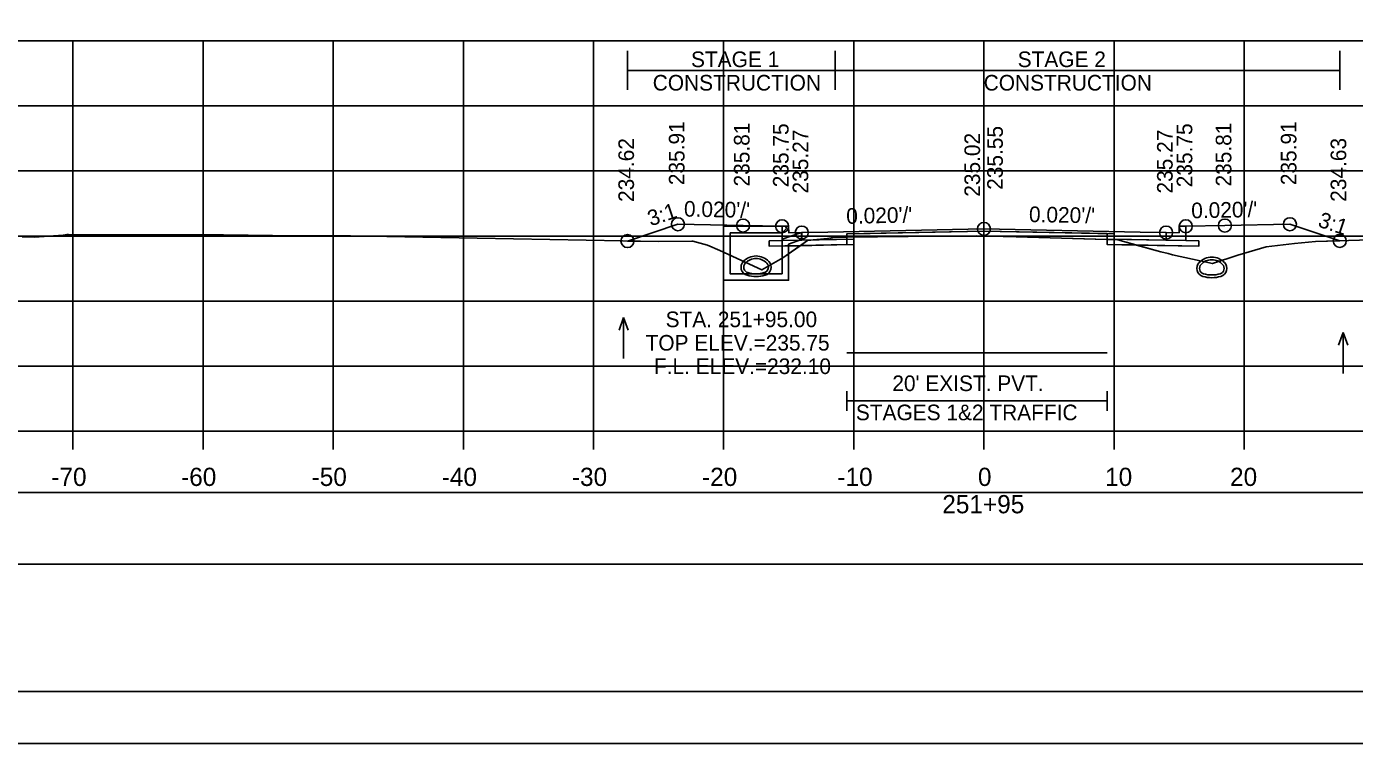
# Model space of a CAD drawing. Extents: x 1369627 to 1374022, y 380035 to 398173.
# Drawn here: x 1372025 to 1372127, y 391559 to 391614.1 of the extents above; entities that cross this region are included whole.
import ezdxf

# ---------------------------------------------------------------- set-up
doc = ezdxf.new("R2010")
doc.units = 0
for name, color, linetype in [('Default', 7, 'Continuous'), ('R_Alt Surface', 7, 'Continuous'), ('R_Axis', 7, 'Continuous'), ('R_Axis Annot', 7, 'Continuous'), ('R_Border', 7, 'Continuous'), ('R_Drive', 7, 'Continuous'), ('R_Exist Surface', 7, 'Continuous'), ('R_Fin Surface', 7, 'Continuous'), ('R_Grid', 7, 'Continuous'), ('R_MOT', 7, 'Continuous'), ('R_No Plot', 7, 'Continuous'), ('R_Water', 7, 'Continuous'), ('R_Water Annot', 7, 'Continuous'), ('R_Xsect Elev', 7, 'Continuous'), ('R_Xsect Slope', 7, 'Continuous'), ('T_Vehicle Path Rt', 7, 'Continuous')]:
    doc.layers.add(name, color=color, linetype=linetype)

msp = doc.modelspace()

# ---------------------------------------------------------------- linework, layer by layer
at = {"layer": 'Default'}
for p, q in [((1372087.99, 391584.59), (1372087.99, 391586.09)), ((1372107.99, 391584.59), (1372107.99, 391586.09)), ((1372087.99, 391585.34), (1372107.99, 391585.34))]:
    msp.add_line(p, q, dxfattribs=at)
for points in [[(1372083.02, 391598.76), (1372083.52, 391598.76), (1372083.53, 391598.26), (1372084.53, 391598.28), (1372084.53, 391597.69), (1372083.03, 391597.66)], [(1372113.53, 391598.26), (1372113.54, 391598.76), (1372114.04, 391598.76), (1372114.03, 391597.66), (1372112.53, 391597.69), (1372112.53, 391598.28)], [(1371948.53, 391572.8), (1372248.53, 391572.8), (1372248.53, 391578.32), (1371948.53, 391578.32)]]:
    msp.add_lwpolyline(points, close=True, dxfattribs=at)
at = {"layer": 'R_Alt Surface'}
msp.add_lwpolyline([(1372083.03, 391598.76), (1372083.03, 391597.66), (1372084.53, 391597.69), (1372087.99, 391597.76), (1372087.99, 391598.18), (1372098.53, 391598.39), (1372107.99, 391598.2), (1372107.99, 391597.78), (1372112.53, 391597.69), (1372114.03, 391597.66), (1372114.03, 391598.76)], dxfattribs=at)
for points in [[(1372082.03, 391597.64), (1372083.03, 391597.66), (1372084.53, 391597.69), (1372087.99, 391597.76), (1372087.99, 391597.35), (1372082.03, 391597.23)], [(1372115.03, 391597.64), (1372114.03, 391597.66), (1372112.53, 391597.69), (1372107.99, 391597.78), (1372107.99, 391597.37), (1372115.03, 391597.23)]]:
    msp.add_lwpolyline(points, close=True, dxfattribs=at)
at = {"layer": 'R_Axis'}
for p, q in [((1371948.53, 391583.01), (1372248.53, 391583.01)), ((1372028.53, 391581.61), (1372028.53, 391583.01)), ((1372038.53, 391581.61), (1372038.53, 391583.01)), ((1372048.53, 391581.61), (1372048.53, 391583.01)), ((1372058.53, 391581.61), (1372058.53, 391583.01)), ((1372068.53, 391581.61), (1372068.53, 391583.01)), ((1372078.53, 391581.61), (1372078.53, 391583.01)), ((1372088.53, 391581.61), (1372088.53, 391583.01)), ((1372098.53, 391581.61), (1372098.53, 391583.01)), ((1372108.53, 391581.61), (1372108.53, 391583.01)), ((1372118.53, 391581.61), (1372118.53, 391583.01))]:
    msp.add_line(p, q, dxfattribs=at)
at = {"layer": 'R_Border'}
msp.add_line((1372256.71, 391563.01), (1371940.53, 391563.01), dxfattribs=at)
at = {"layer": 'R_Drive'}
for centre, radius, start, end in [((1372080.51, 391595.62), 0.646, 136.3515, 253.9529), ((1372080.51, 391595.62), 0.646, 136.3515, 253.9529), ((1372081.02, 391595.13), 1.35, 43.6485, 136.3515), ((1372081.02, 391595.13), 1.35, 43.6485, 136.3515), ((1372080.51, 391595.62), 0.438, 136.3515, 253.9529), ((1372080.51, 391595.62), 0.438, 136.3515, 253.9529), ((1372081.02, 391595.13), 1.15, 43.6485, 136.3515), ((1372081.02, 391595.13), 1.15, 43.6485, 136.3515), ((1372081.53, 391595.62), 0.438, 286.0471, 43.6485), ((1372081.53, 391595.62), 0.438, 286.0471, 43.6485), ((1372081.53, 391595.62), 0.646, 286.0471, 43.6485), ((1372081.53, 391595.62), 0.646, 286.0471, 43.6485), ((1372115.53, 391595.53), 0.646, 136.3515, 253.9529), ((1372116.04, 391595.04), 1.35, 43.6485, 136.3515), ((1372115.53, 391595.53), 0.438, 136.3515, 253.9529), ((1372116.04, 391595.04), 1.15, 43.6485, 136.3515), ((1372116.55, 391595.53), 0.438, 286.0471, 43.6485), ((1372116.55, 391595.53), 0.646, 286.0471, 43.6485), ((1372081.02, 391597.4), 2.5, 253.9529, 286.0471), ((1372081.02, 391597.4), 2.5, 253.9529, 286.0471), ((1372081.02, 391597.4), 2.29, 253.9529, 286.0471), ((1372081.02, 391597.4), 2.29, 253.9529, 286.0471), ((1372116.04, 391597.31), 2.5, 253.9529, 286.0471), ((1372116.04, 391597.31), 2.29, 253.9529, 286.0471)]:
    msp.add_arc(centre, radius, start, end, dxfattribs=at)
at = {"layer": 'R_Exist Surface'}
msp.add_lwpolyline([(1372024.63, 391597.95), (1372025.57, 391597.93), (1372027.78, 391598.09), (1372028.05, 391598.12), (1372028.06, 391598.12), (1372028.12, 391598.12), (1372028.18, 391598.12), (1372040.11, 391598.1), (1372045.76, 391598.03), (1372049.86, 391598.03), (1372059.59, 391597.86), (1372073.54, 391597.58), (1372076.08, 391597.62), (1372076.15, 391597.62), (1372076.17, 391597.61), (1372077.28, 391597.32), (1372078.23, 391596.9), (1372081.46, 391595.41), (1372083.08, 391596.35), (1372084.97, 391597.67), (1372086.5, 391597.81), (1372087.06, 391597.92), (1372095.07, 391598.01), (1372097.99, 391598.04), (1372101.01, 391597.95), (1372108.83, 391597.72), (1372112.11, 391596.81), (1372112.69, 391596.66), (1372113.01, 391596.58), (1372116.08, 391595.9), (1372118.05, 391596.55), (1372120.22, 391597.19), (1372122.39, 391597.43), (1372124, 391597.58), (1372153.53, 391598.5)], dxfattribs=at)
at = {"layer": 'R_Fin Surface'}
msp.add_lwpolyline([(1372071.14, 391597.63), (1372075.02, 391598.92), (1372080.02, 391598.82), (1372083.02, 391598.76), (1372083.52, 391598.76), (1372083.53, 391598.26), (1372084.53, 391598.28), (1372086.53, 391598.32), (1372098.53, 391598.56), (1372110.53, 391598.32), (1372112.53, 391598.28), (1372113.53, 391598.26), (1372113.54, 391598.76), (1372114.04, 391598.76), (1372117.04, 391598.82), (1372122.04, 391598.92), (1372125.87, 391597.64)], dxfattribs=at)
at = {"layer": 'R_Grid'}
for p, q in [((1371948.53, 391613.01), (1372248.53, 391613.01)), ((1372028.53, 391583.01), (1372028.53, 391613.01)), ((1372038.53, 391583.01), (1372038.53, 391613.01)), ((1372048.53, 391583.01), (1372048.53, 391613.01)), ((1372058.53, 391583.01), (1372058.53, 391613.01)), ((1372068.53, 391583.01), (1372068.53, 391613.01)), ((1372078.53, 391583.01), (1372078.53, 391613.01)), ((1372088.53, 391583.01), (1372088.53, 391613.01)), ((1372098.53, 391583.01), (1372098.53, 391613.01)), ((1372108.53, 391583.01), (1372108.53, 391613.01)), ((1372118.53, 391583.01), (1372118.53, 391613.01)), ((1371948.53, 391608.01), (1372248.53, 391608.01)), ((1371948.53, 391603.01), (1372248.53, 391603.01)), ((1371948.53, 391598.01), (1372248.53, 391598.01)), ((1371948.53, 391593.01), (1372248.53, 391593.01)), ((1371948.53, 391588.01), (1372248.53, 391588.01)), ((1371948.53, 391583.01), (1372248.53, 391583.01))]:
    msp.add_line(p, q, dxfattribs=at)
at = {"layer": 'R_MOT'}
for p, q in [((1372071.14, 391609.24), (1372071.14, 391612.24)), ((1372087.09, 391609.24), (1372087.09, 391612.24)), ((1372125.87, 391609.24), (1372125.87, 391612.24)), ((1372071.14, 391610.74), (1372125.87, 391610.74))]:
    msp.add_line(p, q, dxfattribs=at)
at = {"layer": 'R_No Plot'}
msp.add_line((1371928.13, 391559.03), (1372261.46, 391559.03), dxfattribs=at)
for points in [[(1371928.12, 391772.37), (1372261.46, 391772.37), (1372261.46, 391559.03), (1371928.12, 391559.03)], [(1372174.45, 391768.47), (1372194.07, 391768.47), (1372194.07, 391758.59), (1372210.18, 391758.59), (1372233.38, 391758.59), (1372233.38, 391725.92), (1372256.59, 391725.92), (1372256.71, 391563.01), (1371940.53, 391563.01), (1371940.53, 391768.47)], [(1372088.53, 391597.77), (1372084.53, 391597.69), (1372083.03, 391597.66), (1372082.03, 391597.64), (1372082.03, 391597.23), (1372088.53, 391597.36)], [(1372098.53, 391598.56), (1372086.53, 391598.32), (1372084.53, 391598.28), (1372084.53, 391597.69), (1372088.53, 391597.77), (1372088.53, 391598.19), (1372098.53, 391598.39), (1372108.53, 391598.19), (1372108.53, 391597.77), (1372112.53, 391597.69), (1372112.53, 391598.28), (1372110.53, 391598.32)], [(1372108.53, 391597.77), (1372112.53, 391597.69), (1372114.03, 391597.66), (1372115.03, 391597.64), (1372115.03, 391597.23), (1372108.53, 391597.36)]]:
    msp.add_lwpolyline(points, close=True, dxfattribs=at)
for points in [[(1372083.02, 391598.76), (1372083.03, 391597.66), (1372084.53, 391597.69), (1372088.53, 391597.77), (1372088.53, 391598.19), (1372098.53, 391598.39), (1372108.53, 391598.19), (1372108.53, 391597.77), (1372112.53, 391597.69), (1372114.03, 391597.66), (1372114.04, 391598.76)], [(1372087.99, 391589.04), (1372107.99, 391589.04)]]:
    msp.add_lwpolyline(points, dxfattribs=at)
for centre in [(1372075.02, 391598.92), (1372080.02, 391598.82), (1372083.02, 391598.76), (1372084.53, 391598.28), (1372098.53, 391598.56), (1372112.53, 391598.28), (1372114.04, 391598.76), (1372117.04, 391598.82), (1372122.04, 391598.92), (1372071.14, 391597.63), (1372125.87, 391597.64)]:
    msp.add_circle(centre, 0.5, dxfattribs=at)
at = {"layer": 'R_Water'}
for p, q in [((1372078.52, 391598.76), (1372083.27, 391598.76)), ((1372078.52, 391597.26), (1372078.52, 391598.76)), ((1372083.35, 391598.6), (1372083.27, 391598.76)), ((1372079.02, 391597.26), (1372079.02, 391598.26)), ((1372079.02, 391598.26), (1372083.02, 391598.26)), ((1372083.35, 391598.6), (1372083.02, 391598.26)), ((1372084.52, 391598.28), (1372083.02, 391597.76)), ((1372083.02, 391597.26), (1372083.02, 391597.76)), ((1372084.52, 391597.75), (1372083.52, 391597.4)), ((1372083.52, 391597.26), (1372083.52, 391597.4))]:
    msp.add_line(p, q, dxfattribs=at)
for points in [[(1372084.52, 391597.75), (1372084.52, 391598.28)], [(1372083.52, 391597.26), (1372083.52, 391594.61), (1372081.02, 391594.61), (1372078.52, 391594.61), (1372078.52, 391597.26)], [(1372083.02, 391597.26), (1372083.02, 391595.11), (1372081.02, 391595.11), (1372079.02, 391595.11), (1372079.02, 391597.26)]]:
    msp.add_lwpolyline(points, dxfattribs=at)
at = {"layer": 'R_Water Annot'}
for p, q in [((1372070.84, 391591.75), (1372070.49, 391590.79)), ((1372070.84, 391588.6), (1372070.84, 391591.75)), ((1372070.84, 391591.75), (1372071.19, 391590.79)), ((1372126.13, 391590.6), (1372125.78, 391589.64)), ((1372126.13, 391587.46), (1372126.13, 391590.6)), ((1372126.13, 391590.6), (1372126.48, 391589.64))]:
    msp.add_line(p, q, dxfattribs=at)
at = {"layer": 'R_Xsect Elev'}
msp.add_line((1372098.53, 391598.03), (1372098.53, 391608.03), dxfattribs=at)
at = {"layer": 'T_Vehicle Path Rt'}
for p, q in [((1372083.03, 391597.66), (1372083.02, 391598.76)), ((1372114.04, 391598.76), (1372114.03, 391597.66)), ((1372087.99, 391597.76), (1372085.41, 391597.71)), ((1372085.41, 391597.71), (1372087.99, 391597.76)), ((1372087.99, 391597.93), (1372087.06, 391597.92)), ((1372087.99, 391597.76), (1372087.99, 391597.93)), ((1372087.99, 391597.35), (1372087.99, 391597.76)), ((1372107.99, 391597.74), (1372107.99, 391597.78)), ((1372107.99, 391597.74), (1372107.99, 391597.37)), ((1372084.4, 391597.27), (1372082.03, 391597.23)), ((1372084.4, 391597.27), (1372087.99, 391597.35)), ((1372107.99, 391597.37), (1372110.26, 391597.32)), ((1372110.26, 391597.32), (1372112.11, 391596.81))]:
    msp.add_line(p, q, dxfattribs=at)
for points in [[(1372083.02, 391598.76), (1372080.02, 391598.82), (1372075.02, 391598.92), (1372071.14, 391597.63)], [(1372125.87, 391597.64), (1372122.04, 391598.92), (1372117.04, 391598.82), (1372114.04, 391598.76)], [(1372082.03, 391597.23), (1372082.03, 391597.64), (1372083.03, 391597.66)], [(1372085.41, 391597.71), (1372084.97, 391597.67), (1372084.4, 391597.27)], [(1372087.06, 391597.92), (1372086.5, 391597.81), (1372085.41, 391597.71)], [(1372107.99, 391597.78), (1372107.99, 391598.2), (1372098.53, 391598.39), (1372087.99, 391598.18), (1372087.99, 391597.93)], [(1372087.99, 391597.93), (1372095.07, 391598.01), (1372097.99, 391598.04), (1372101.01, 391597.95), (1372107.99, 391597.74)], [(1372110.26, 391597.32), (1372108.83, 391597.72), (1372107.99, 391597.74)], [(1372114.03, 391597.66), (1372115.03, 391597.64), (1372115.03, 391597.23), (1372110.26, 391597.32)], [(1372112.11, 391596.81), (1372112.69, 391596.66), (1372113.01, 391596.58), (1372116.08, 391595.9), (1372118.05, 391596.55), (1372120.22, 391597.19), (1372122.39, 391597.43), (1372124, 391597.58), (1372125.87, 391597.64)], [(1372071.14, 391597.63), (1372073.54, 391597.58), (1372076.08, 391597.62), (1372076.15, 391597.62), (1372076.17, 391597.61), (1372077.28, 391597.32), (1372078.23, 391596.9), (1372081.46, 391595.41), (1372083.08, 391596.35), (1372084.4, 391597.27)]]:
    msp.add_lwpolyline(points, dxfattribs=at)

# ---------------------------------------------------------------- texts
at = {"layer": 'R_Axis Annot'}
for s, height, p in [("20' EXIST. PVT.", 1.2, (1372091.49, 391586.1)), ('STAGES 1&2 TRAFFIC', 1.2, (1372088.69, 391583.86)), ('-70', 1.4, (1372026.87, 391578.81)), ('-60', 1.4, (1372036.84, 391578.81)), ('-50', 1.4, (1372046.87, 391578.81)), ('-40', 1.4, (1372056.87, 391578.81)), ('-30', 1.4, (1372066.87, 391578.81)), ('-20', 1.4, (1372076.87, 391578.81)), ('-10', 1.4, (1372087.27, 391578.81)), ('0', 1.4, (1372098.07, 391578.81)), ('10', 1.4, (1372107.84, 391578.81)), ('20', 1.4, (1372117.44, 391578.81)), ('251+95', 1.4, (1372095.33, 391576.71))]:
    msp.add_text(s, height=height, dxfattribs=at).set_placement(p)
at = {"layer": 'R_MOT'}
for s, p in [('STAGE 1', (1372076.02, 391610.99)), ('STAGE 2', (1372101.12, 391610.99)), ('CONSTRUCTION', (1372073.08, 391609.19)), ('CONSTRUCTION', (1372098.51, 391609.19))]:
    msp.add_text(s, height=1.2, dxfattribs=at).set_placement(p)
at = {"layer": 'R_Water Annot'}
for s, p in [('STA. 251+95.00', (1372074.07, 391591.01)), ('TOP ELEV.=235.75', (1372072.53, 391589.21)), ('F.L. ELEV.=232.10', (1372073.17, 391587.41))]:
    msp.add_text(s, height=1.2, dxfattribs=at).set_placement(p)
at = {"layer": 'R_Xsect Elev'}
for s, p in [('235.91', (1372075.52, 391601.92)), ('235.81', (1372080.52, 391601.82)), ('235.75', (1372083.52, 391601.76)), ('235.27', (1372085.03, 391601.28)), ('235.02', (1372098.23, 391601.03)), ('235.55', (1372099.98, 391601.56)), ('235.27', (1372113.03, 391601.28)), ('235.75', (1372114.54, 391601.76)), ('235.81', (1372117.54, 391601.82)), ('235.91', (1372122.54, 391601.92)), ('234.62', (1372071.64, 391600.63)), ('234.63', (1372126.37, 391600.64))]:
    msp.add_text(s, height=1.2, rotation=90, dxfattribs=at).set_placement(p)
at = {"layer": 'R_Xsect Slope'}
for s, rotation, p in [("0.020'/'", 358.8542, (1372075.47, 391599.51)), ("0.020'/'", 1.1458, (1372114.47, 391599.37)), ('3:1', 18.4332, (1372072.92, 391598.75)), ("0.020'/'", 1.1458, (1372087.96, 391598.95)), ("0.020'/'", 358.8542, (1372101.98, 391599.09)), ('3:1', 341.5668, (1372124.12, 391598.76))]:
    msp.add_text(s, height=1.2, rotation=rotation, dxfattribs=at).set_placement(p)

doc.saveas('drawing.dxf')
